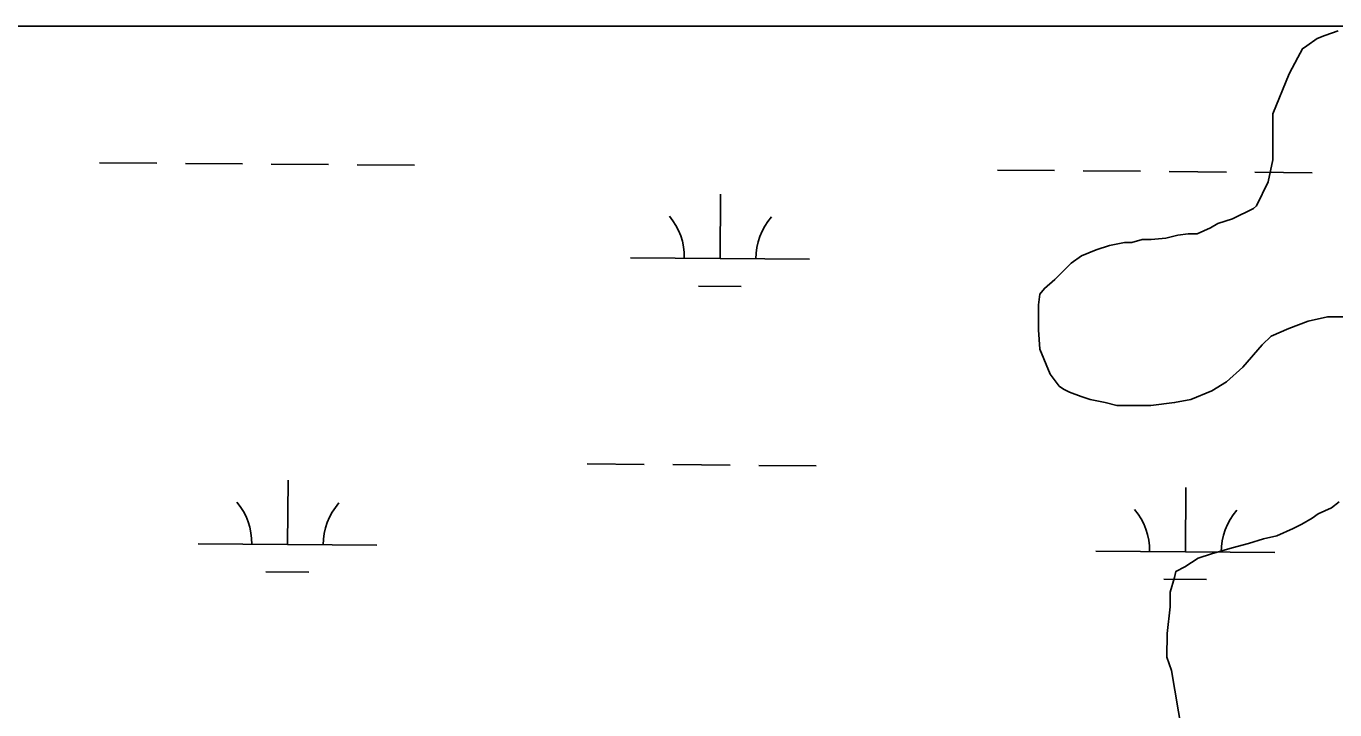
# Model space of a CAD drawing. Extents: x 3271442 to 3309282, y 752266 to 777610.
# Drawn here: x 3298920 to 3299652, y 769267 to 769649 of the extents above; entities that cross this region are included whole.
import ezdxf

# ---------------------------------------------------------------- set-up
doc = ezdxf.new("R2010")
doc.units = 0
doc.layers.add('V-SITE-VEGE', color=7, linetype='Continuous')
doc.layers.add('V-WETL-SWMP', color=7, linetype='Continuous')

msp = doc.modelspace()

# ---------------------------------------------------------------- linework, layer by layer
at = {"layer": 'V-SITE-VEGE'}
for points in [[(3299660.13, 769486.86), (3299647.71, 769486.87), (3299636.94, 769484.4), (3299626.17, 769480.27), (3299616.23, 769476.14), (3299611.25, 769471.18), (3299600.47, 769458.77), (3299591.35, 769450.49), (3299583.06, 769445.53), (3299571.46, 769440.58), (3299562.35, 769438.93), (3299549.1, 769437.29), (3299530.05, 769437.31), (3299523.43, 769438.97), (3299515.15, 769440.63), (3299510.18, 769442.3), (3299503.56, 769444.79), (3299500.24, 769446.45), (3299497.76, 769448.11), (3299492.8, 769454.74), (3299487.02, 769468.83), (3299486.2, 769479.59), (3299486.21, 769493.67), (3299487.05, 769499.47), (3299489.54, 769502.78), (3299495.34, 769507.74), (3299504.46, 769516.84), (3299510.26, 769520.98), (3299518.54, 769524.28), (3299526, 769526.76), (3299534.29, 769528.41), (3299538.43, 769528.4), (3299544.23, 769530.05), (3299549.2, 769530.05), (3299557.48, 769530.87), (3299564.11, 769532.52), (3299569.91, 769533.34), (3299574.88, 769533.33), (3299582.33, 769536.64), (3299586.48, 769539.12), (3299594.76, 769541.59), (3299606.36, 769547.38), (3299608.02, 769549.03), (3299614.66, 769562.28), (3299617.16, 769574.7), (3299617.19, 769600.37), (3299626.32, 769622.73), (3299631.3, 769631.83), (3299633.79, 769636.8), (3299636.27, 769638.45), (3299642.08, 769642.58), (3299646.22, 769644.24), (3299653.68, 769646.71)], [(3299566.3, 769255.06), (3299560.54, 769289.02), (3299558.06, 769296.48), (3299558.08, 769309.73), (3299559.75, 769324.64), (3299559.76, 769332.92), (3299562.25, 769341.2), (3299563.08, 769344.51), (3299568.05, 769346.99), (3299575.51, 769351.95), (3299582.97, 769354.43), (3299594.57, 769357.73), (3299603.68, 769360.2), (3299611.96, 769362.68), (3299619.42, 769364.33), (3299628.54, 769368.46), (3299633.51, 769370.94), (3299639.31, 769374.25), (3299642.62, 769376.73), (3299650.08, 769380.03), (3299654.23, 769383.34)]]:
    msp.add_lwpolyline(points, dxfattribs=at)
at = {"layer": 'V-WETL-SWMP'}
for p, q in [((3298961.35, 769573.04), (3298993.35, 769572.78)), ((3299009.35, 769572.65), (3299041.35, 769572.38)), ((3299057.35, 769572.25), (3299089.35, 769571.99)), ((3299105.35, 769571.86), (3299137.35, 769571.59)), ((3299463.24, 769568.91), (3299495.24, 769568.64)), ((3299511.24, 769568.51), (3299543.24, 769568.25)), ((3299559.24, 769568.12), (3299591.24, 769567.85)), ((3299607.24, 769567.72), (3299639.24, 769567.46)), ((3299308.24, 769519.44), (3299308.54, 769555.44)), ((3299258.24, 769519.85), (3299358.24, 769519.03)), ((3299296.11, 769504.11), (3299320.11, 769503.91)), ((3299233.88, 769404.62), (3299265.88, 769404.35)), ((3299281.88, 769404.22), (3299313.88, 769403.96)), ((3299329.88, 769403.83), (3299361.88, 769403.56)), ((3299066.44, 769359.56), (3299066.74, 769395.56)), ((3299568.33, 769355.43), (3299568.63, 769391.43)), ((3299016.44, 769359.98), (3299116.44, 769359.15)), ((3299518.34, 769355.84), (3299618.33, 769355.02)), ((3299054.32, 769344.23), (3299078.32, 769344.04)), ((3299556.21, 769340.1), (3299580.21, 769339.9))]:
    msp.add_line(p, q, dxfattribs=at)
msp.add_lwpolyline([(3301086.51, 769649.41), (3298565.06, 769649.41)], dxfattribs=at)
for centre, start, end in [((3299253, 769520.37), 358.75626, 40.29992), ((3299363.48, 769519.46), 138.75625, 180.29991), ((3299011.21, 769360.49), 358.75626, 40.29992), ((3299121.69, 769359.58), 138.75625, 180.29991), ((3299513.1, 769356.36), 358.75626, 40.29992), ((3299623.58, 769355.45), 138.75625, 180.29991)]:
    msp.add_arc(centre, 35.25, start, end, dxfattribs=at)

doc.saveas('drawing.dxf')
